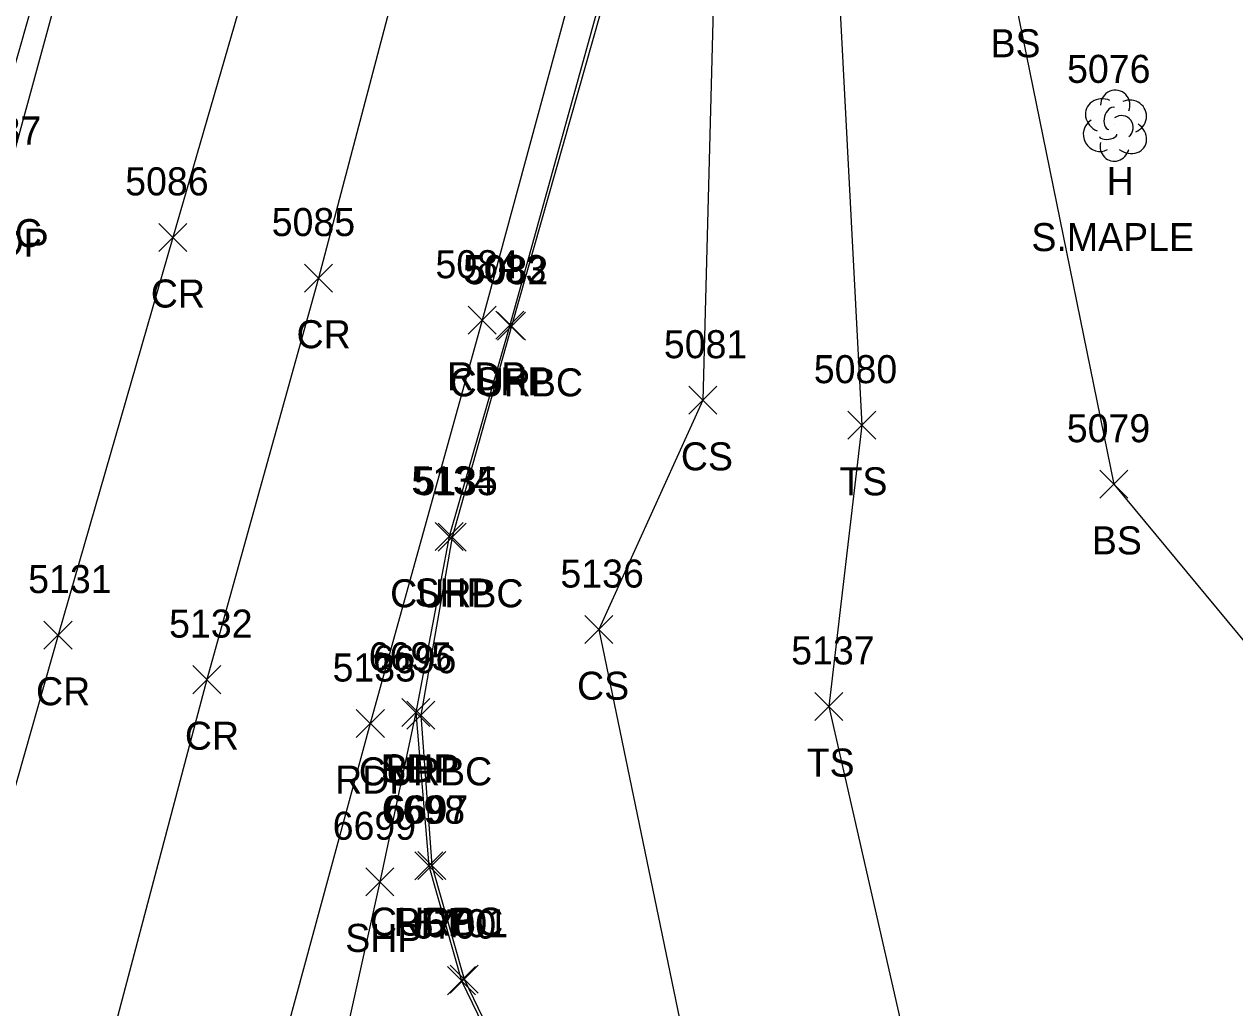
# Model space of a CAD drawing. Extents: x 1443912 to 1445411, y 621446 to 623693.
# Drawn here: x 1444758.5 to 1444844.8, y 622628.2 to 622698.4 of the extents above; entities that cross this region are included whole.
import ezdxf

# ---------------------------------------------------------------- set-up
doc = ezdxf.new("R2010")
doc.units = 0
for name, color, linetype in [('DCP', 7, 'Continuous'), ('L_A', 7, 'Continuous'), ('L_C', 7, 'Continuous'), ('L_I', 7, 'Continuous'), ('L_TIC', 7, 'Continuous'), ('LELB', 7, 'Continuous'), ('LTD', 7, 'Continuous'), ('P_A', 7, 'Continuous'), ('P_I', 7, 'Continuous'), ('P_TIC', 7, 'Continuous'), ('PET', 7, 'Continuous'), ('PRC', 7, 'Continuous'), ('PSP', 7, 'Continuous'), ('R_A', 7, 'Continuous'), ('R_I', 7, 'Continuous'), ('R_TIC', 7, 'Continuous'), ('RC', 7, 'Continuous')]:
    doc.layers.add(name, color=color, linetype=linetype)

msp = doc.modelspace()

# ---------------------------------------------------------------- linework, layer by layer
at = {"layer": 'DCP'}
msp.add_lwpolyline([(1444777.887, 622765.999), (1444731.958, 622604.365)], dxfattribs=at)
at = {"layer": 'L_TIC'}
for points in [[(1444805.909, 622670.562), (1444807.909, 622672.562)], [(1444807.909, 622670.562), (1444805.909, 622672.562)], [(1444817.252, 622668.781), (1444819.252, 622670.781)], [(1444819.252, 622668.781), (1444817.252, 622670.781)], [(1444835.214, 622664.568), (1444837.214, 622666.568)], [(1444837.214, 622664.568), (1444835.214, 622666.568)], [(1444798.508, 622654.202), (1444800.508, 622656.202)], [(1444800.508, 622654.202), (1444798.508, 622656.202)], [(1444814.91, 622648.719), (1444816.91, 622650.719)], [(1444816.91, 622648.719), (1444814.91, 622650.719)]]:
    msp.add_lwpolyline(points, dxfattribs=at)
at = {"layer": 'LELB'}
for points in [[(1444842.7, 622823.713), (1444838.179, 622822.937), (1444828.285, 622788.412), (1444817.274, 622744.852), (1444807.843, 622706.71), (1444806.909, 622671.562), (1444799.508, 622655.202), (1444807.305, 622617.573), (1444820.697, 622606.653), (1444828.217, 622620.735)], [(1444890.062, 622808.807), (1444861.972, 622818.471), (1444849.889, 622822.417), (1444842.7, 622823.713), (1444835.162, 622785.156), (1444824.374, 622742.507), (1444816.443, 622704.276), (1444818.252, 622669.781), (1444815.91, 622649.719), (1444822.81, 622619.363), (1444828.217, 622620.735), (1444847.099, 622600.83), (1444898.419, 622597.326), (1444911.104, 622598.151), (1444918.342, 622603.195), (1444925.63, 622624.78), (1444933.669, 622652.667)], [(1444889.087, 622803.348), (1444859.513, 622810.128), (1444848.329, 622810.798), (1444845.298, 622780.861), (1444837.749, 622736.981), (1444828.987, 622701.027), (1444836.214, 622665.568), (1444855.325, 622642.522), (1444847.099, 622600.83), (1444898.801, 622600.84), (1444910.437, 622603.25), (1444916.416, 622625.028), (1444924.689, 622654.571)]]:
    msp.add_lwpolyline(points, dxfattribs=at)
at = {"layer": 'LTD'}
msp.add_line((1444836.281, 622691.201), (1444836.281, 622691.201), dxfattribs=at)
msp.add_line((1444836.281, 622691.201), (1444836.281, 622691.201), dxfattribs=at)
msp.add_arc((1444836.328, 622692.635), 1.047, 335.52715, 180.95627, dxfattribs=at)
for centre, major_axis, ratio, start_param, end_param in [((1444835.489, 622691.868), (1.21, -0.512), 0.895232, 1.570796, 4.712389), ((1444837.323, 622691.785), (-1.141, -0.483), 0.949671, 1.570796, 4.712389), ((1444836.073, 622691.66), (-0.208, -0.792), 0.645439, 3.141593, 6.283185), ((1444836.781, 622691.035), (-0.5, 0.667), 0.989748, 3.141593, 6.283185), ((1444835.198, 622690.493), (0.584, -1.042), 0.959034, 3.141593, 6.283185), ((1444837.281, 622690.368), (-1.09, 0.792), 0.841452, 1.570796, 4.712389), ((1444835.823, 622690.451), (-0.625, -0.083), 0.423636, 0, 3.141593), ((1444836.281, 622689.701), (0.265, 1.061), 0.942809, 1.570796, 4.712389)]:
    msp.add_ellipse(centre, major_axis=major_axis, ratio=ratio, start_param=start_param, end_param=end_param, dxfattribs=at)
at = {"layer": 'P_TIC'}
for points in [[(1444768.122, 622682.176), (1444770.122, 622684.176)], [(1444770.122, 622682.176), (1444768.122, 622684.176)], [(1444778.513, 622679.274), (1444780.513, 622681.274)], [(1444780.513, 622679.274), (1444778.513, 622681.274)], [(1444790.188, 622676.267), (1444792.188, 622678.267)], [(1444792.188, 622676.267), (1444790.188, 622678.267)], [(1444792.151, 622675.918), (1444794.151, 622677.918)], [(1444794.151, 622675.918), (1444792.151, 622677.918)], [(1444787.826, 622660.851), (1444789.826, 622662.851)], [(1444789.826, 622660.851), (1444787.826, 622662.851)], [(1444759.937, 622653.808), (1444761.937, 622655.808)], [(1444761.937, 622653.808), (1444759.937, 622655.808)], [(1444770.551, 622650.634), (1444772.551, 622652.634)], [(1444772.551, 622650.634), (1444770.551, 622652.634)], [(1444785.443, 622648.297), (1444787.443, 622650.297)], [(1444787.443, 622648.297), (1444785.443, 622650.297)], [(1444785.443, 622648.297), (1444787.443, 622650.297)], [(1444787.443, 622648.297), (1444785.443, 622650.297)], [(1444782.207, 622647.501), (1444784.207, 622649.501)], [(1444784.207, 622647.501), (1444782.207, 622649.501)], [(1444786.37, 622637.356), (1444788.37, 622639.356)], [(1444788.37, 622637.356), (1444786.37, 622639.356)], [(1444782.885, 622636.215), (1444784.885, 622638.215)], [(1444784.885, 622636.215), (1444782.885, 622638.215)], [(1444788.698, 622629.164), (1444790.698, 622631.164)], [(1444790.698, 622629.164), (1444788.698, 622631.164)]]:
    msp.add_lwpolyline(points, dxfattribs=at)
at = {"layer": 'PET'}
for points in [[(1444834.615, 622954.828), (1444817.277, 622898.327), (1444802.316, 622848.28), (1444788.312, 622798.365), (1444776.91, 622757.994), (1444766.338, 622720.55), (1444757.137, 622686.805), (1444749.105, 622658.64), (1444739.412, 622623.827), (1444737.321, 622616.477)], [(1444863.334, 622947.053), (1444849.426, 622890.74), (1444835.154, 622835.899), (1444822.193, 622789.91), (1444810.407, 622747.033), (1444799.782, 622709.007), (1444791.188, 622677.267), (1444783.207, 622648.501), (1444773.163, 622611.578)], [(1444786.443, 622649.297), (1444787.37, 622638.356), (1444789.698, 622630.164), (1444794.622, 622620.002), (1444799.819, 622613.068), (1444805.053, 622608.513), (1444814.497, 622602.372), (1444825.319, 622598.5), (1444828.325, 622597.96), (1444848.504, 622596.752)]]:
    msp.add_lwpolyline(points, dxfattribs=at)
at = {"layer": 'PRC'}
for points in [[(1444864.099, 623005.335), (1444851.387, 622950.161), (1444837.254, 622893.61), (1444822.843, 622838.018), (1444810.339, 622792.935), (1444799.325, 622750.355), (1444788.047, 622712.653), (1444779.513, 622680.274), (1444771.551, 622651.634), (1444762.007, 622615.653), (1444752.748, 622584.123), (1444739.922, 622538.841), (1444733.604, 622516.907), (1444722.127, 622475.762), (1444713.591, 622446.408), (1444702.092, 622404.548), (1444689.87, 622361.079), (1444676.165, 622311.919), (1444657.594, 622249.977), (1444643.656, 622204.013), (1444635.385, 622177.664), (1444620.592, 622126.88), (1444604.967, 622075.742)], [(1444846.729, 622950.738), (1444829.368, 622896.11), (1444814.122, 622840.529), (1444801.701, 622795.63), (1444790.076, 622753.539), (1444778.651, 622716.106), (1444769.122, 622683.176), (1444760.937, 622654.808), (1444750.769, 622619.029), (1444741.666, 622586.01), (1444729.731, 622541.23), (1444723.416, 622520.389), (1444711.766, 622478.974), (1444703.648, 622449.629), (1444691.661, 622407.431), (1444679.511, 622365.849), (1444664.931, 622313.642), (1444649.428, 622253.981), (1444637.04, 622206.208), (1444631.306, 622178.739), (1444618.321, 622127.377), (1444604.967, 622075.742)]]:
    msp.add_lwpolyline(points, dxfattribs=at)
at = {"layer": 'PSP'}
msp.add_lwpolyline([(1444868.676, 622947.266), (1444864.214, 622931.668), (1444863.423, 622928.803), (1444852.728, 622889.782), (1444841.929, 622851.994), (1444840.882, 622847.877), (1444835.432, 622828.394), (1444834.544, 622825.574), (1444824.43, 622789.092), (1444812.607, 622746.356), (1444801.883, 622708.397), (1444793.151, 622676.918), (1444788.826, 622661.851), (1444786.443, 622649.297), (1444783.885, 622637.215), (1444773.111, 622588.757)], dxfattribs=at)
at = {"layer": 'R_TIC'}
for points in [[(1444792.279, 622675.839), (1444794.279, 622677.839)], [(1444794.279, 622675.839), (1444792.279, 622677.839)], [(1444788.036, 622660.793), (1444790.036, 622662.793)], [(1444790.036, 622660.793), (1444788.036, 622662.793)], [(1444785.803, 622648.093), (1444787.803, 622650.093)], [(1444787.803, 622648.093), (1444785.803, 622650.093)], [(1444786.596, 622637.376), (1444788.596, 622639.376)], [(1444788.596, 622637.376), (1444786.596, 622639.376)], [(1444788.896, 622629.264), (1444790.896, 622631.264)], [(1444790.896, 622629.264), (1444788.896, 622631.264)]]:
    msp.add_lwpolyline(points, dxfattribs=at)
at = {"layer": 'RC'}
msp.add_lwpolyline([(1444835.432, 622828.394), (1444834.739, 622825.575), (1444824.563, 622789.068), (1444812.648, 622746.217), (1444802.192, 622708.272), (1444793.279, 622676.839), (1444789.036, 622661.793), (1444786.803, 622649.093), (1444787.596, 622638.376), (1444789.896, 622630.264), (1444794.916, 622619.877), (1444799.997, 622613.35), (1444805.151, 622608.698), (1444814.5, 622602.515), (1444825.461, 622598.683), (1444828.325, 622597.96)], dxfattribs=at)

# ---------------------------------------------------------------- texts
at = {"layer": 'L_A'}
for s, p in [('BS', (1444827.428, 622696.027)), ('H', (1444835.714, 622686.201)), ('CS', (1444805.35, 622666.562)), ('TS', (1444816.662, 622664.781)), ('BS', (1444834.655, 622660.568)), ('CS', (1444797.948, 622650.202)), ('TS', (1444814.32, 622644.719))]:
    msp.add_text(s, height=2, dxfattribs=at).set_placement(p)
at = {"layer": 'L_C'}
msp.add_text('S.MAPLE', height=2, dxfattribs=at).set_placement((1444830.344, 622682.201))
at = {"layer": 'L_I'}
for s, p in [('5076', (1444832.888, 622694.201)), ('5081', (1444804.138, 622674.562)), ('5080', (1444814.827, 622672.781)), ('5079', (1444832.867, 622668.568)), ('5136', (1444796.76, 622658.202)), ('5137', (1444813.218, 622652.719))]:
    msp.add_text(s, height=2, dxfattribs=at).set_placement(p)
at = {"layer": 'P_A'}
for s, p in [('RDP', (1444754.625, 622681.805)), ('CR', (1444767.555, 622678.176)), ('CR', (1444777.946, 622675.274)), ('RDP', (1444788.676, 622672.267)), ('SHP', (1444790.686, 622671.918)), ('SHP', (1444786.362, 622656.851)), ('CR', (1444759.37, 622649.808)), ('CR', (1444769.984, 622646.634)), ('SHP', (1444783.979, 622644.297)), ('RDP', (1444783.931, 622644.297)), ('RDP', (1444780.695, 622643.501)), ('RDP', (1444784.859, 622633.356)), ('SHP', (1444781.42, 622632.215))]:
    msp.add_text(s, height=2, dxfattribs=at).set_placement(p)
at = {"layer": 'P_I'}
for s, p in [('5087', (1444753.798, 622689.805)), ('5086', (1444765.728, 622686.176)), ('5085', (1444776.175, 622683.274)), ('5084', (1444787.85, 622680.267)), ('5083', (1444789.812, 622679.918)), ('5134', (1444786.134, 622664.851)), ('5131', (1444758.811, 622657.808)), ('5132', (1444768.858, 622654.634)), ('6695', (1444783.089, 622652.297)), ('6695', (1444783.089, 622652.297)), ('5133', (1444780.514, 622651.501)), ('6698', (1444784.016, 622641.356)), ('6699', (1444780.523, 622640.215)), ('6700', (1444786.226, 622633.164))]:
    msp.add_text(s, height=2, dxfattribs=at).set_placement(p)
at = {"layer": 'R_A'}
for p in [(1444750.279, 622682.485), (1444788.862, 622671.839), (1444784.619, 622656.793), (1444782.386, 622644.093), (1444783.179, 622633.376)]:
    msp.add_text('CURBC', height=2, dxfattribs=at).set_placement(p)
at = {"layer": 'R_I'}
for s, p in [('5082', (1444789.941, 622679.839)), ('5135', (1444786.343, 622664.793)), ('6696', (1444783.394, 622652.093)), ('6697', (1444784.242, 622641.376)), ('6701', (1444787.077, 622633.264))]:
    msp.add_text(s, height=2, dxfattribs=at).set_placement(p)

doc.saveas('drawing.dxf')
